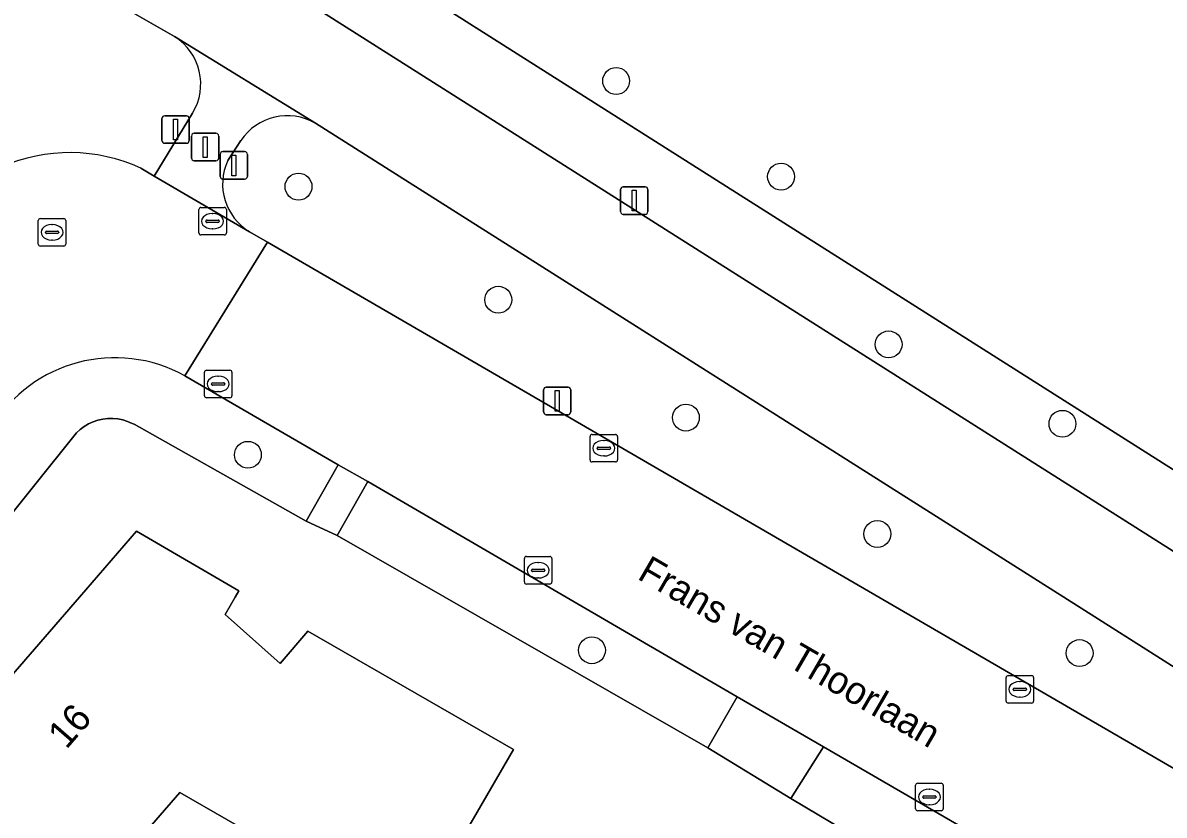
# Model space of a CAD drawing. Extents: x 157320 to 158835, y 386650 to 388491.
# Drawn here: x 158321.51 to 158363.01, y 387242.08 to 387270.87 of the extents above; entities that cross this region are included whole.
import ezdxf

# ---------------------------------------------------------------- set-up
doc = ezdxf.new("R2010")
doc.units = 0
for name, color, linetype in [('IMGEO_Afsluitpaal', 7, 'Continuous'), ('IMGEO_Berm_groen', 7, 'Continuous'), ('IMGEO_Boom', 7, 'Continuous'), ('IMGEO_Erf', 7, 'Continuous'), ('IMGEO_Fietspad_gesloten', 7, 'Continuous'), ('IMGEO_Fietspad_open', 7, 'Continuous'), ('IMGEO_Groenvoorziening', 7, 'Continuous'), ('IMGEO_Kolk', 7, 'Continuous'), ('IMGEO_Lichtmast', 7, 'Continuous'), ('IMGEO_Loofbos', 7, 'Continuous'), ('IMGEO_Openbare_ruimte_label', 7, 'Continuous'), ('IMGEO_Pand', 7, 'Continuous'), ('IMGEO_Pand_nummerreeks', 7, 'Continuous'), ('IMGEO_Rijbaan_lokaal_gesloten', 7, 'Continuous'), ('IMGEO_Rioolput', 7, 'Continuous'), ('IMGEO_Voetpad_open', 7, 'Continuous')]:
    doc.layers.add(name, color=color, linetype=linetype)

msp = doc.modelspace()

# ---------------------------------------------------------------- linework, layer by layer
at = {"layer": 'IMGEO_Afsluitpaal'}
for p, q in [((158326.57, 387266.591), (158326.57, 387267.391)), ((158326.57, 387267.391), (158326.57, 387266.591)), ((158326.67, 387267.491), (158327.46, 387267.491)), ((158327.46, 387267.491), (158326.67, 387267.491)), ((158327.56, 387267.391), (158327.56, 387266.591)), ((158327.56, 387266.591), (158327.56, 387267.391)), ((158327.643, 387265.956), (158327.643, 387266.756)), ((158327.643, 387266.756), (158327.643, 387265.956)), ((158327.743, 387266.856), (158328.533, 387266.856)), ((158328.533, 387266.856), (158327.743, 387266.856)), ((158328.633, 387266.756), (158328.633, 387265.956)), ((158328.633, 387265.956), (158328.633, 387266.756)), ((158327.46, 387266.491), (158326.67, 387266.491)), ((158326.67, 387266.491), (158327.46, 387266.491)), ((158328.684, 387265.29), (158328.684, 387266.09)), ((158328.684, 387266.09), (158328.684, 387265.29)), ((158328.784, 387266.19), (158329.574, 387266.19)), ((158329.574, 387266.19), (158328.784, 387266.19)), ((158329.674, 387266.09), (158329.674, 387265.29)), ((158329.674, 387265.29), (158329.674, 387266.09)), ((158328.533, 387265.856), (158327.743, 387265.856)), ((158327.743, 387265.856), (158328.533, 387265.856)), ((158329.574, 387265.19), (158328.784, 387265.19)), ((158328.784, 387265.19), (158329.574, 387265.19))]:
    msp.add_line(p, q, dxfattribs=at)
for points in [[(158326.99, 387267.366), (158327.14, 387267.366), (158327.14, 387266.616), (158326.99, 387266.616), (158326.99, 387267.366)], [(158328.063, 387266.731), (158328.213, 387266.731), (158328.213, 387265.981), (158328.063, 387265.981), (158328.063, 387266.731)], [(158329.104, 387266.065), (158329.254, 387266.065), (158329.254, 387265.315), (158329.104, 387265.315), (158329.104, 387266.065)]]:
    msp.add_lwpolyline(points, dxfattribs=at)
for centre, start, end in [((158326.67, 387267.391), 90, 180), ((158326.67, 387267.391), 90, 180), ((158327.46, 387267.391), 0, 90), ((158327.46, 387267.391), 360, 90), ((158326.67, 387266.591), 180, 270), ((158326.67, 387266.591), 180, 270), ((158327.46, 387266.591), 270, 0), ((158327.46, 387266.591), 270, 0), ((158327.743, 387266.756), 90, 180), ((158327.743, 387266.756), 90, 180), ((158328.533, 387266.756), 0, 90), ((158328.533, 387266.756), 360, 90), ((158328.784, 387266.09), 90, 180), ((158328.784, 387266.09), 90, 180), ((158329.574, 387266.09), 0, 90), ((158329.574, 387266.09), 360, 90), ((158327.743, 387265.956), 180, 270), ((158327.743, 387265.956), 180, 270), ((158328.533, 387265.956), 270, 0), ((158328.533, 387265.956), 270, 0), ((158328.784, 387265.29), 180, 270), ((158328.784, 387265.29), 180, 270), ((158329.574, 387265.29), 270, 0), ((158329.574, 387265.29), 270, 0)]:
    msp.add_arc(centre, 0.1, start, end, dxfattribs=at)
at = {"layer": 'IMGEO_Berm_groen'}
for points in [[(158434.661, 387229.03), (158408.308, 387233.505), (158402.82, 387234.832), (158397.593, 387236.692), (158392.614, 387239.076), (158388.647, 387241.639), (158381.147, 387245.653), (158373.733, 387248.811), (158367.111, 387252.243), (158336.402, 387271.692), (158331.247, 387274.949), (158329.384, 387273.169), (158330.82, 387272.268), (158365.644, 387250.213), (158366.005, 387250)], [(158363.642, 387247.288), (158359.357, 387250), (158332.147, 387267.221)], [(158329.439, 387266.591), (158328.958, 387265.865)], [(158329.757, 387263.277), (158330.401, 387262.903), (158352.634, 387250), (158384.722, 387231.377), (158390.541, 387228)], [(158323.464, 387255.971), (158323.598, 387256.095), (158323.745, 387256.204), (158323.902, 387256.297), (158324.068, 387256.374), (158324.242, 387256.432), (158324.42, 387256.472), (158324.602, 387256.493), (158324.784, 387256.496), (158324.966, 387256.479), (158325.146, 387256.443), (158325.32, 387256.388), (158325.488, 387256.316), (158325.553, 387256.282), (158331.815, 387252.762), (158332.98, 387254.809), (158327.401, 387258.041)], [(158312.56, 387246.088), (158314.092, 387244.724), (158318.669, 387250), (158323.464, 387255.971)]]:
    msp.add_lwpolyline(points, dxfattribs=at)
for points in [[(158341.27, 387250), (158334.059, 387254.198), (158332.933, 387252.247), (158336.858, 387250), (158346.412, 387244.53), (158347.485, 387246.382)], [(158350.622, 387244.568), (158349.434, 387242.688), (158364.343, 387233.817), (158365.597, 387235.885)]]:
    msp.add_lwpolyline(points, close=True, dxfattribs=at)
for centre, radius, start, end in [((158331.129, 387265.46), 2.034, 59.9836, 146.2095), ((158330.803, 387265.017), 2.03, 155.3214, 238.9929), ((158324.859, 387253.465), 5.235, 60.9429, 148.7603)]:
    msp.add_arc(centre, radius, start, end, dxfattribs=at)
at = {"layer": 'IMGEO_Boom'}
for centre in [(158343.082, 387268.757), (158349.078, 387265.28), (158331.533, 387264.918), (158338.795, 387260.806), (158352.987, 387259.185), (158345.617, 387256.526), (158359.308, 387256.3), (158329.692, 387255.174), (158352.579, 387252.298), (158342.201, 387248.073), (158359.931, 387247.97)]:
    msp.add_circle(centre, 0.489, dxfattribs=at)
at = {"layer": 'IMGEO_Erf'}
msp.add_lwpolyline([(158364.343, 387233.817), (158349.434, 387242.688), (158346.412, 387244.53), (158336.858, 387250), (158332.933, 387252.247), (158331.815, 387252.762), (158325.553, 387256.282), (158325.488, 387256.316), (158325.32, 387256.388), (158325.146, 387256.443), (158324.966, 387256.479), (158324.784, 387256.496), (158324.602, 387256.493), (158324.42, 387256.472), (158324.242, 387256.432), (158324.068, 387256.374), (158323.902, 387256.297), (158323.745, 387256.204), (158323.598, 387256.095), (158323.464, 387255.971), (158318.669, 387250)], dxfattribs=at)
msp.add_lwpolyline([(158317.969, 387233.431), (158313.646, 387235.944), (158315.811, 387239.668), (158317.067, 387238.938), (158318.044, 387240.618), (158316.544, 387241.899), (158323.567, 387250), (158325.649, 387252.401), (158329.359, 387250.227), (158329.229, 387250), (158328.866, 387249.369), (158330.869, 387247.589), (158331.869, 387248.772), (158339.345, 387244.468), (158336.839, 387240.142), (158335.636, 387238.065), (158327.214, 387242.906), (158322.145, 387237.056), (158321.133, 387237.919), (158320.545, 387236.908), (158322.542, 387235.747), (158320.381, 387232.029)], close=True, dxfattribs=at)
at = {"layer": 'IMGEO_Fietspad_gesloten'}
for points in [[(158290.188, 387292.683), (158289.751, 387292.854), (158288.418, 387289.45), (158305.05, 387281.888), (158315.081, 387276.969), (158320.056, 387274.361), (158327.031, 387270.374), (158332.147, 387267.221), (158359.357, 387250), (158363.642, 387247.288)], [(158366.005, 387250), (158365.644, 387250.213), (158330.82, 387272.268), (158329.384, 387273.169), (158327.063, 387274.562), (158325.698, 387275.321), (158318.728, 387279.136), (158303.572, 387286.624)]]:
    msp.add_lwpolyline(points, dxfattribs=at)
at = {"layer": 'IMGEO_Fietspad_open'}
for points in [[(158332.147, 387267.221), (158327.031, 387270.374)], [(158327.684, 387267.587), (158326.282, 387265.299), (158329.757, 387263.277)], [(158328.958, 387265.865), (158329.439, 387266.591)]]:
    msp.add_lwpolyline(points, dxfattribs=at)
for centre, radius, start, end in [((158325.931, 387268.646), 2.048, 328.8613, 57.512), ((158331.129, 387265.46), 2.034, 59.9836, 146.2095), ((158330.803, 387265.017), 2.03, 155.3214, 238.9929)]:
    msp.add_arc(centre, radius, start, end, dxfattribs=at)
at = {"layer": 'IMGEO_Groenvoorziening'}
for points in [[(158327.031, 387270.374), (158320.056, 387274.361), (158315.081, 387276.969), (158305.05, 387281.888)], [(158325.802, 387265.59), (158326.282, 387265.299), (158327.684, 387267.587)]]:
    msp.add_lwpolyline(points, dxfattribs=at)
for centre, radius, start, end in [((158325.931, 387268.646), 2.048, 328.8613, 57.512), ((158323.217, 387259.929), 6.223, 65.4579, 113.5248)]:
    msp.add_arc(centre, radius, start, end, dxfattribs=at)
at = {"layer": 'IMGEO_Kolk'}
for p, q in [((158327.909, 387263.235), (158327.909, 387264.087)), ((158327.984, 387264.161), (158328.836, 387264.161)), ((158328.91, 387264.087), (158328.91, 387263.235)), ((158328.168, 387263.655), (158328.168, 387263.667)), ((158328.606, 387263.618), (158328.208, 387263.618)), ((158328.211, 387263.704), (158328.609, 387263.704)), ((158328.397, 387263.941), (158328.422, 387263.941)), ((158328.652, 387263.667), (158328.652, 387263.655)), ((158328.42, 387263.381), (158328.395, 387263.381)), ((158328.836, 387263.161), (158327.984, 387263.161)), ((158328.188, 387258.248), (158329.04, 387258.248)), ((158328.113, 387257.322), (158328.113, 387258.174)), ((158328.415, 387257.791), (158328.813, 387257.791)), ((158328.601, 387258.028), (158328.626, 387258.028)), ((158329.114, 387258.174), (158329.114, 387257.322)), ((158328.372, 387257.742), (158328.372, 387257.754)), ((158328.81, 387257.705), (158328.412, 387257.705)), ((158328.624, 387257.468), (158328.599, 387257.468)), ((158328.856, 387257.754), (158328.856, 387257.742)), ((158329.04, 387257.248), (158328.188, 387257.248)), ((158342.132, 387254.987), (158342.132, 387255.839)), ((158342.207, 387255.913), (158343.059, 387255.913)), ((158343.133, 387255.839), (158343.133, 387254.987)), ((158342.391, 387255.407), (158342.391, 387255.419)), ((158342.829, 387255.37), (158342.431, 387255.37)), ((158342.434, 387255.456), (158342.832, 387255.456)), ((158342.62, 387255.693), (158342.645, 387255.693)), ((158342.875, 387255.419), (158342.875, 387255.407)), ((158343.059, 387254.913), (158342.207, 387254.913)), ((158342.643, 387255.133), (158342.618, 387255.133)), ((158339.744, 387250.553), (158339.744, 387251.405)), ((158339.819, 387251.479), (158340.671, 387251.479)), ((158340.232, 387251.259), (158340.257, 387251.259)), ((158340.745, 387251.405), (158340.745, 387250.553)), ((158340.003, 387250.973), (158340.003, 387250.985)), ((158340.441, 387250.936), (158340.043, 387250.936)), ((158340.046, 387251.022), (158340.444, 387251.022)), ((158340.487, 387250.985), (158340.487, 387250.973)), ((158340.671, 387250.479), (158339.819, 387250.479)), ((158340.255, 387250.699), (158340.23, 387250.699)), ((158357.259, 387246.226), (158357.259, 387247.078)), ((158357.334, 387247.152), (158358.186, 387247.152)), ((158358.26, 387247.078), (158358.26, 387246.226)), ((158357.518, 387246.646), (158357.518, 387246.658)), ((158357.956, 387246.609), (158357.558, 387246.609)), ((158357.561, 387246.695), (158357.959, 387246.695)), ((158357.747, 387246.932), (158357.772, 387246.932)), ((158358.002, 387246.658), (158358.002, 387246.646)), ((158357.77, 387246.372), (158357.745, 387246.372)), ((158358.186, 387246.152), (158357.334, 387246.152)), ((158353.97, 387242.315), (158353.97, 387243.167)), ((158354.045, 387243.241), (158354.897, 387243.241)), ((158354.458, 387243.021), (158354.483, 387243.021)), ((158354.971, 387243.167), (158354.971, 387242.315)), ((158354.229, 387242.735), (158354.229, 387242.747)), ((158354.667, 387242.698), (158354.269, 387242.698)), ((158354.272, 387242.784), (158354.67, 387242.784)), ((158354.481, 387242.461), (158354.456, 387242.461)), ((158354.713, 387242.747), (158354.713, 387242.735)), ((158354.897, 387242.241), (158354.045, 387242.241))]:
    msp.add_line(p, q, dxfattribs=at)
for points in [[(158327.909, 387263.235), (158327.909, 387264.087)], [(158327.984, 387264.161), (158328.836, 387264.161)], [(158328.91, 387264.087), (158328.91, 387263.235)], [(158328.836, 387263.161), (158327.984, 387263.161)], [(158328.188, 387258.248), (158329.04, 387258.248)], [(158328.113, 387257.322), (158328.113, 387258.174)], [(158329.114, 387258.174), (158329.114, 387257.322)], [(158329.04, 387257.248), (158328.188, 387257.248)], [(158342.132, 387254.987), (158342.132, 387255.839)], [(158342.207, 387255.913), (158343.059, 387255.913)], [(158343.133, 387255.839), (158343.133, 387254.987)], [(158343.059, 387254.913), (158342.207, 387254.913)], [(158339.744, 387250.553), (158339.744, 387251.405)], [(158339.819, 387251.479), (158340.671, 387251.479)], [(158340.745, 387251.405), (158340.745, 387250.553)], [(158340.671, 387250.479), (158339.819, 387250.479)], [(158357.259, 387246.226), (158357.259, 387247.078)], [(158357.334, 387247.152), (158358.186, 387247.152)], [(158358.26, 387247.078), (158358.26, 387246.226)], [(158358.186, 387246.152), (158357.334, 387246.152)], [(158353.97, 387242.315), (158353.97, 387243.167)], [(158354.045, 387243.241), (158354.897, 387243.241)], [(158354.971, 387243.167), (158354.971, 387242.315)], [(158354.897, 387242.241), (158354.045, 387242.241)]]:
    msp.add_lwpolyline(points, dxfattribs=at)
for centre, radius, start, end in [((158327.986, 387264.085), 0.0765, 91.552, 178.448), ((158327.986, 387264.085), 0.0765, 91.552, 178.448), ((158328.834, 387264.085), 0.0765, 1.552, 88.448), ((158328.834, 387264.085), 0.0765, 1.552, 88.448), ((158328.208, 387263.664), 0.0403, 85.8775, 175.7526), ((158328.205, 387263.654), 0.0366, 178.938, 274.7102), ((158328.609, 387263.661), 0.043, 264.8664, 352.4533), ((158328.613, 387263.666), 0.0386, 1.7309, 96.639), ((158327.986, 387263.237), 0.0765, 181.552, 268.448), ((158327.986, 387263.237), 0.0765, 181.552, 268.448), ((158328.834, 387263.237), 0.0765, 271.552, 358.448), ((158328.834, 387263.237), 0.0765, 271.552, 358.448), ((158328.19, 387258.172), 0.0765, 91.552, 178.448), ((158328.19, 387258.172), 0.0765, 91.552, 178.448), ((158329.038, 387258.172), 0.0765, 1.552, 88.448), ((158329.038, 387258.172), 0.0765, 1.552, 88.448), ((158328.412, 387257.751), 0.0403, 85.8775, 175.7526), ((158328.817, 387257.753), 0.0386, 1.7309, 96.639), ((158328.409, 387257.741), 0.0366, 178.938, 274.7102), ((158328.813, 387257.748), 0.043, 264.8664, 352.4533), ((158328.19, 387257.324), 0.0765, 181.552, 268.448), ((158328.19, 387257.324), 0.0765, 181.552, 268.448), ((158329.038, 387257.324), 0.0765, 271.552, 358.448), ((158329.038, 387257.324), 0.0765, 271.552, 358.448), ((158342.209, 387255.837), 0.0765, 91.552, 178.448), ((158342.209, 387255.837), 0.0765, 91.552, 178.448), ((158343.057, 387255.837), 0.0765, 1.552, 88.448), ((158343.057, 387255.837), 0.0765, 1.552, 88.448), ((158342.431, 387255.416), 0.0403, 85.8775, 175.7526), ((158342.428, 387255.406), 0.0366, 178.938, 274.7102), ((158342.832, 387255.413), 0.043, 264.8664, 352.4533), ((158342.836, 387255.418), 0.0386, 1.7309, 96.639), ((158342.209, 387254.989), 0.0765, 181.552, 268.448), ((158342.209, 387254.989), 0.0765, 181.552, 268.448), ((158343.057, 387254.989), 0.0765, 271.552, 358.448), ((158343.057, 387254.989), 0.0765, 271.552, 358.448), ((158339.821, 387251.403), 0.0765, 91.552, 178.448), ((158339.821, 387251.403), 0.0765, 91.552, 178.448), ((158340.669, 387251.403), 0.0765, 1.552, 88.448), ((158340.669, 387251.403), 0.0765, 1.552, 88.448), ((158340.043, 387250.982), 0.0403, 85.8775, 175.7526), ((158340.04, 387250.972), 0.0366, 178.938, 274.7102), ((158340.444, 387250.979), 0.043, 264.8664, 352.4533), ((158340.448, 387250.984), 0.0386, 1.7309, 96.639), ((158339.821, 387250.555), 0.0765, 181.552, 268.448), ((158339.821, 387250.555), 0.0765, 181.552, 268.448), ((158340.669, 387250.555), 0.0765, 271.552, 358.448), ((158340.669, 387250.555), 0.0765, 271.552, 358.448), ((158357.336, 387247.076), 0.0765, 91.552, 178.448), ((158357.336, 387247.076), 0.0765, 91.552, 178.448), ((158358.184, 387247.076), 0.0765, 1.552, 88.448), ((158358.184, 387247.076), 0.0765, 1.552, 88.448), ((158357.558, 387246.655), 0.0403, 85.8775, 175.7526), ((158357.555, 387246.645), 0.0366, 178.938, 274.7102), ((158357.959, 387246.652), 0.043, 264.8664, 352.4533), ((158357.963, 387246.657), 0.0386, 1.7309, 96.639), ((158357.336, 387246.228), 0.0765, 181.552, 268.448), ((158357.336, 387246.228), 0.0765, 181.552, 268.448), ((158358.184, 387246.228), 0.0765, 271.552, 358.448), ((158358.184, 387246.228), 0.0765, 271.552, 358.448), ((158354.047, 387243.165), 0.0765, 91.552, 178.448), ((158354.047, 387243.165), 0.0765, 91.552, 178.448), ((158354.895, 387243.165), 0.0765, 1.552, 88.448), ((158354.895, 387243.165), 0.0765, 1.552, 88.448), ((158354.269, 387242.744), 0.0403, 85.8775, 175.7526), ((158354.266, 387242.734), 0.0366, 178.938, 274.7102), ((158354.67, 387242.741), 0.043, 264.8664, 352.4533), ((158354.674, 387242.746), 0.0386, 1.7309, 96.639), ((158354.047, 387242.317), 0.0765, 181.552, 268.448), ((158354.047, 387242.317), 0.0765, 181.552, 268.448), ((158354.895, 387242.317), 0.0765, 271.552, 358.448), ((158354.895, 387242.317), 0.0765, 271.552, 358.448)]:
    msp.add_arc(centre, radius, start, end, dxfattribs=at)
for centre, major_axis, ratio, start_param, end_param in [((158328.396, 387263.661), (-0.387, 0.002), 0.722429, 4.712389, 7.853982), ((158328.421, 387263.661), (-0.39, 0.002), 0.717154, 1.570796, 4.712389), ((158328.6, 387257.748), (-0.387, 0.002), 0.722429, 4.712389, 7.853982), ((158328.625, 387257.748), (-0.39, 0.002), 0.717154, 1.570796, 4.712389), ((158342.619, 387255.413), (-0.387, 0.002), 0.722429, 4.712389, 7.853982), ((158342.644, 387255.413), (-0.39, 0.002), 0.717154, 1.570796, 4.712389), ((158340.231, 387250.979), (-0.387, 0.002), 0.722429, 4.712389, 7.853982), ((158340.256, 387250.979), (-0.39, 0.002), 0.717154, 1.570796, 4.712389), ((158357.746, 387246.652), (-0.387, 0.002), 0.722429, 4.712389, 7.853982), ((158357.771, 387246.652), (-0.39, 0.002), 0.717154, 1.570796, 4.712389), ((158354.457, 387242.741), (-0.387, 0.002), 0.722429, 4.712389, 7.853982), ((158354.482, 387242.741), (-0.39, 0.002), 0.717154, 1.570796, 4.712389)]:
    msp.add_ellipse(centre, major_axis=major_axis, ratio=ratio, start_param=start_param, end_param=end_param, dxfattribs=at)
at = {"layer": 'IMGEO_Lichtmast'}
for p, q in [((158343.343, 387264.91), (158344.133, 387264.91)), ((158344.133, 387264.91), (158343.343, 387264.91)), ((158343.243, 387264.01), (158343.243, 387264.81)), ((158343.243, 387264.81), (158343.243, 387264.01)), ((158344.233, 387264.81), (158344.233, 387264.01)), ((158344.233, 387264.01), (158344.233, 387264.81)), ((158344.133, 387263.91), (158343.343, 387263.91)), ((158343.343, 387263.91), (158344.133, 387263.91)), ((158340.442, 387256.732), (158340.442, 387257.532)), ((158340.442, 387257.532), (158340.442, 387256.732)), ((158340.542, 387257.632), (158341.332, 387257.632)), ((158341.332, 387257.632), (158340.542, 387257.632)), ((158341.432, 387257.532), (158341.432, 387256.732)), ((158341.432, 387256.732), (158341.432, 387257.532)), ((158341.332, 387256.632), (158340.542, 387256.632)), ((158340.542, 387256.632), (158341.332, 387256.632))]:
    msp.add_line(p, q, dxfattribs=at)
for points in [[(158343.663, 387264.785), (158343.813, 387264.785), (158343.813, 387264.035), (158343.663, 387264.035), (158343.663, 387264.785)], [(158340.862, 387257.507), (158341.012, 387257.507), (158341.012, 387256.757), (158340.862, 387256.757), (158340.862, 387257.507)]]:
    msp.add_lwpolyline(points, dxfattribs=at)
for centre, start, end in [((158343.343, 387264.81), 90, 180), ((158343.343, 387264.81), 90, 180), ((158344.133, 387264.81), 0, 90), ((158344.133, 387264.81), 360, 90), ((158343.343, 387264.01), 180, 270), ((158343.343, 387264.01), 180, 270), ((158344.133, 387264.01), 270, 0), ((158344.133, 387264.01), 270, 0), ((158340.542, 387257.532), 90, 180), ((158340.542, 387257.532), 90, 180), ((158341.332, 387257.532), 0, 90), ((158341.332, 387257.532), 360, 90), ((158340.542, 387256.732), 180, 270), ((158340.542, 387256.732), 180, 270), ((158341.332, 387256.732), 270, 0), ((158341.332, 387256.732), 270, 0)]:
    msp.add_arc(centre, 0.1, start, end, dxfattribs=at)
at = {"layer": 'IMGEO_Loofbos'}
msp.add_lwpolyline([(158470.128, 387242.203), (158462.969, 387242.129), (158450.315, 387243.729), (158437.898, 387246.643), (158436.318, 387247.114), (158428.581, 387250), (158347.312, 387280.312), (158339.843, 387283.161), (158331.247, 387274.949), (158336.402, 387271.692), (158367.111, 387252.243), (158373.733, 387248.811), (158381.147, 387245.653), (158388.647, 387241.639), (158392.614, 387239.076), (158397.593, 387236.692), (158402.82, 387234.832), (158408.308, 387233.505), (158434.661, 387229.03), (158463.465, 387223.755), (158465.241, 387223.343), (158473.313, 387242.236)], close=True, dxfattribs=at)
at = {"layer": 'IMGEO_Pand'}
msp.add_lwpolyline([(158317.969, 387233.431), (158320.381, 387232.029), (158322.542, 387235.747), (158320.545, 387236.908), (158321.133, 387237.919), (158322.145, 387237.056), (158327.214, 387242.906), (158335.636, 387238.065), (158336.839, 387240.142), (158339.345, 387244.468), (158331.869, 387248.772), (158330.869, 387247.589), (158328.866, 387249.369), (158329.229, 387250), (158329.359, 387250.227), (158325.649, 387252.401), (158323.567, 387250), (158316.544, 387241.899), (158318.044, 387240.618), (158317.067, 387238.938), (158315.811, 387239.668), (158313.646, 387235.944)], close=True, dxfattribs=at)
at = {"layer": 'IMGEO_Rijbaan_lokaal_gesloten'}
msp.add_lwpolyline([(158327.401, 387258.041), (158330.401, 387262.903), (158329.757, 387263.277), (158326.282, 387265.299), (158325.802, 387265.59)], dxfattribs=at)
msp.add_lwpolyline([(158352.634, 387250), (158330.401, 387262.903), (158327.401, 387258.041), (158332.98, 387254.809), (158334.059, 387254.198), (158341.27, 387250), (158347.485, 387246.382), (158350.622, 387244.568), (158365.597, 387235.885), (158369.105, 387233.851), (158381.872, 387226.467), (158384.722, 387231.377)], close=True, dxfattribs=at)
for centre, radius, start, end in [((158323.217, 387259.929), 6.223, 65.4579, 113.5248), ((158324.859, 387253.465), 5.235, 60.9429, 148.7603)]:
    msp.add_arc(centre, radius, start, end, dxfattribs=at)
at = {"layer": 'IMGEO_Rioolput'}
for p, q in [((158322.073, 387262.83), (158322.073, 387263.682)), ((158322.148, 387263.756), (158323, 387263.756)), ((158323.074, 387263.682), (158323.074, 387262.83)), ((158322.332, 387263.25), (158322.332, 387263.262)), ((158322.77, 387263.213), (158322.372, 387263.213)), ((158322.375, 387263.299), (158322.773, 387263.299)), ((158322.561, 387263.536), (158322.586, 387263.536)), ((158322.816, 387263.262), (158322.816, 387263.25)), ((158322.584, 387262.976), (158322.559, 387262.976)), ((158323, 387262.756), (158322.148, 387262.756))]:
    msp.add_line(p, q, dxfattribs=at)
for points in [[(158322.073, 387262.83), (158322.073, 387263.682)], [(158322.148, 387263.756), (158323, 387263.756)], [(158323.074, 387263.682), (158323.074, 387262.83)], [(158323, 387262.756), (158322.148, 387262.756)]]:
    msp.add_lwpolyline(points, dxfattribs=at)
for centre, radius, start, end in [((158322.15, 387263.68), 0.0765, 91.552, 178.448), ((158322.15, 387263.68), 0.0765, 91.552, 178.448), ((158322.998, 387263.68), 0.0765, 1.552, 88.448), ((158322.998, 387263.68), 0.0765, 1.552, 88.448), ((158322.372, 387263.259), 0.0403, 85.8775, 175.7526), ((158322.369, 387263.249), 0.0366, 178.938, 274.7102), ((158322.773, 387263.256), 0.043, 264.8664, 352.4533), ((158322.777, 387263.261), 0.0386, 1.7309, 96.639), ((158322.15, 387262.832), 0.0765, 181.552, 268.448), ((158322.15, 387262.832), 0.0765, 181.552, 268.448), ((158322.998, 387262.832), 0.0765, 271.552, 358.448), ((158322.998, 387262.832), 0.0765, 271.552, 358.448)]:
    msp.add_arc(centre, radius, start, end, dxfattribs=at)
for centre, major_axis, ratio, start_param, end_param in [((158322.56, 387263.256), (-0.387, 0.002), 0.722429, 4.712389, 7.853982), ((158322.585, 387263.256), (-0.39, 0.002), 0.717154, 1.570796, 4.712389)]:
    msp.add_ellipse(centre, major_axis=major_axis, ratio=ratio, start_param=start_param, end_param=end_param, dxfattribs=at)
at = {"layer": 'IMGEO_Voetpad_open'}
for points in [[(158332.933, 387252.247), (158334.059, 387254.198), (158332.98, 387254.809), (158331.815, 387252.762)], [(158346.412, 387244.53), (158349.434, 387242.688), (158350.622, 387244.568), (158347.485, 387246.382)]]:
    msp.add_lwpolyline(points, close=True, dxfattribs=at)

# ---------------------------------------------------------------- texts
at = {"layer": 'IMGEO_Openbare_ruimte_label'}
msp.add_text('Frans van Thoorlaan', height=1, rotation=329.8714, dxfattribs=at).set_placement((158343.812, 387250.687))
at = {"layer": 'IMGEO_Pand_nummerreeks'}
msp.add_text('16', height=1, rotation=49.0754, dxfattribs=at).set_placement((158323.094, 387244.445))

doc.saveas('drawing.dxf')
